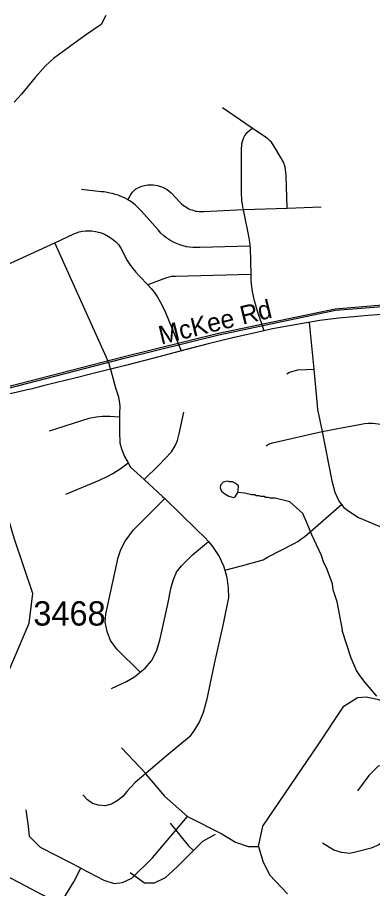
# Model space of a CAD drawing. Extents: x 1383679 to 1536984, y 460658 to 651027.
# Drawn here: x 1482660 to 1484485, y 486503 to 490973 of the extents above; entities that cross this region are included whole.
import ezdxf

# ---------------------------------------------------------------- set-up
doc = ezdxf.new("R2010")
doc.units = 0
for name, color, linetype in [('Default', 7, 'Continuous'), ('Exist Boundary Political City Limit New', 7, 'Continuous'), ('Exist Hydrographic Misc Water Feature', 7, 'Continuous'), ('Exist Road Non-System Type 51', 7, 'Continuous'), ('Exist Road Secondary Type 51 Attributed', 7, 'Continuous'), ('Exist Road Secondary Type 51 Label', 7, 'Continuous'), ('Exist Road Secondary Type 51 Number Label', 7, 'Continuous'), ('Map Preparation Boundary City Limit Buffer Line', 7, 'Continuous')]:
    doc.layers.add(name, color=color, linetype=linetype)

msp = doc.modelspace()

# ---------------------------------------------------------------- linework, layer by layer
at = {"layer": 'Default'}
msp.add_lwpolyline([(1482404.5, 489024.2), (1482406.5, 489018.2), (1483203, 489223.4), (1483695.2, 489344.9), (1484293.6, 489470.5), (1484557.4, 489491.6)], dxfattribs=at)
at = {"layer": 'Exist Boundary Political City Limit New'}
for points in [[(1484555.8, 489497.8), (1484292, 489476.7), (1483693.6, 489351.1), (1483201.4, 489229.5), (1482404.5, 489024.2)], [(1482404.5, 489024.2), (1482406.5, 489018.2), (1483203, 489223.4), (1483695.2, 489344.9), (1484293.6, 489470.5), (1484557.4, 489491.6)]]:
    msp.add_lwpolyline(points, dxfattribs=at)
at = {"layer": 'Exist Hydrographic Misc Water Feature'}
for points in [[(1483114.2, 490982.9), (1483089.8, 490936.4), (1483010.6, 490881.3), (1482845.5, 490761.5), (1482804.8, 490724.2), (1482750.6, 490664.9), (1482681.1, 490579.1), (1482643.7, 490538.1)], [(1483792.5, 488534.8), (1483793.3, 488544.8), (1483795.7, 488568.8), (1483778, 488583.1), (1483764.2, 488589.4), (1483748.2, 488589.7), (1483740.3, 488593.8), (1483716.2, 488588.3), (1483703.9, 488572.6), (1483701.5, 488558.6), (1483709.3, 488542.5), (1483725, 488528.2), (1483746.7, 488515.7), (1483770.6, 488509.3), (1483778.7, 488513.1), (1483792.5, 488534.8)], [(1484507.2, 487490.8), (1484446.6, 487559.9), (1484419.2, 487596.5), (1484401.8, 487622.8), (1484374.9, 487685.4), (1484328.2, 487827), (1484329.7, 487830.2), (1484301.8, 487974.1), (1484281.6, 488035.2), (1484278.2, 488067.2), (1484251.6, 488139.8), (1484232.4, 488180.2), (1484223, 488212.4), (1484172.9, 488317.3), (1484148.8, 488376.3), (1484126, 488428.2), (1484059.2, 488487), (1483984, 488506.7), (1483958.5, 488505.6), (1483950.6, 488509.7), (1483934.7, 488510), (1483926.8, 488514.2), (1483910.8, 488514.5), (1483902.8, 488518.6), (1483886.8, 488519), (1483878.9, 488523.1), (1483862.9, 488523.4), (1483829.1, 488532.1), (1483792.5, 488534.8)]]:
    msp.add_lwpolyline(points, dxfattribs=at)
at = {"layer": 'Exist Road Non-System Type 51'}
for p, q in [((1483865.4, 490405.3), (1483713.5, 490508.1)), ((1483821.2, 489986.5), (1484045.1, 489994.3)), ((1484045.1, 489994.3), (1484220.6, 490000.5)), ((1484158.9, 489408.2), (1484182.1, 489167.8)), ((1483319.6, 487094.4), (1483194, 487225.8)), ((1483424.4, 487182), (1483319.6, 487094.4))]:
    msp.add_line(p, q, dxfattribs=at)
for points in [[(1483821.2, 489986.5), (1483818.2, 490000.9), (1483816, 490014.8), (1483813.6, 490030.7), (1483812.2, 490045.1), (1483811.8, 490062.2), (1483810.9, 490289.7), (1483811.4, 490302.2), (1483812.2, 490313.3), (1483813.6, 490324.1), (1483816.4, 490335.7), (1483819.6, 490346.3), (1483823.4, 490356.6), (1483829, 490367.8), (1483836.4, 490377.5), (1483844.4, 490386.3), (1483865.4, 490405.3)], [(1484045.1, 489994.3), (1484040.6, 490160.6), (1484039.6, 490177.5), (1484037.6, 490192.2), (1484035.1, 490204.3), (1484031.4, 490217), (1484026.6, 490229.4), (1484021.8, 490239.4), (1484014.9, 490251.4), (1483978.1, 490314.4), (1483971.1, 490324.4), (1483964.6, 490331.9), (1483956.8, 490339.8), (1483947.8, 490348.5), (1483937.1, 490356.8), (1483919.6, 490368.8), (1483865.4, 490405.3)], [(1483227.9, 490037.2), (1483240.4, 490061.4), (1483246.1, 490070), (1483251.9, 490076.7), (1483257, 490082.1), (1483262.1, 490086.9), (1483267.5, 490091.3), (1483272.6, 490094.8), (1483278.4, 490098.1), (1483283.9, 490100.6), (1483290.9, 490103.5), (1483298.8, 490106.3), (1483312.9, 490110.2), (1483329.4, 490113.1), (1483344.1, 490114.3), (1483356.9, 490113.7), (1483368.9, 490112.8), (1483379.9, 490110.2), (1483390.4, 490107.7), (1483400.2, 490104.4), (1483409.5, 490100.6), (1483419, 490095.5), (1483428.9, 490089.8), (1483439.4, 490081.8), (1483449.4, 490072.8), (1483496.6, 490023.1), (1483503.2, 490016.8), (1483510.9, 490010.3), (1483517.9, 490004.6), (1483524.9, 490000.2), (1483532.6, 489995.7), (1483540.2, 489991.5), (1483548.2, 489988), (1483557.1, 489984.8), (1483566.1, 489982), (1483575.4, 489979.4), (1483583.9, 489978.2), (1483594.5, 489977.5), (1483606.2, 489977.2), (1483617.1, 489977.5), (1483821.2, 489986.5)], [(1483227.9, 490037.2), (1483225.6, 490038.5), (1483213.2, 490045.2), (1483201.4, 490050.4), (1483187.8, 490056), (1483177, 490060), (1483163.1, 490064.8), (1483148.8, 490068.8), (1483134.9, 490071.9), (1483120.9, 490074.8), (1483106.5, 490077.1), (1483090.1, 490078.7), (1482989, 490089.1)], [(1483856.4, 489799.6), (1483596.4, 489792.3), (1483580.1, 489791.9), (1483561.4, 489791.9), (1483543.9, 489793.9), (1483529.1, 489795.9), (1483512, 489800.2), (1483494.1, 489805.5), (1483477.8, 489812.2), (1483462.2, 489819.8), (1483443.5, 489829.8), (1483427.1, 489839.8), (1483412.4, 489852.1), (1483397.6, 489866.4), (1483382.6, 489882.3), (1483295.4, 489979.9), (1483285.8, 489991.1), (1483276.1, 490000.7), (1483264.2, 490010.6), (1483249.5, 490022.9), (1483237.1, 490031.7), (1483227.9, 490037.2)], [(1483856.4, 489799.6), (1483855.9, 489808.9), (1483853.1, 489829.3), (1483849, 489849.8), (1483824.9, 489969.3), (1483821.6, 489985.1), (1483821.2, 489986.5)], [(1482851.6, 489816.9), (1482949.1, 489861.8), (1482964, 489867.7), (1482978.1, 489872.2), (1482994.2, 489875.3), (1483010.4, 489877.3), (1483026.5, 489877.9), (1483042.6, 489877.3), (1483061.4, 489874.8), (1483085.9, 489868.9), (1483107.8, 489859.9), (1483128.4, 489848.9), (1483147.1, 489836.1), (1483165.1, 489820.6), (1483178.6, 489807), (1483192.1, 489789), (1483200.6, 489773.5), (1483221.1, 489731.6), (1483230.9, 489715.5), (1483241.1, 489700.7), (1483252.8, 489684.6), (1483268.9, 489665.8), (1483287.6, 489645.2), (1483330, 489600.6)], [(1482120.8, 489595.8), (1482251.6, 489645.2), (1482264.6, 489649.8), (1482276.1, 489653.6), (1482285.1, 489655.6), (1482293.6, 489656.2), (1482302.6, 489656.8), (1482312.9, 489656.8), (1482322.6, 489656.2), (1482444.4, 489653), (1482455.4, 489653.6), (1482468.2, 489654.2), (1482479.9, 489656.8), (1482494.1, 489659.4), (1482507.6, 489662.7), (1482525, 489667.8), (1482543.6, 489675.5), (1482563, 489683.9), (1482851.6, 489816.9)], [(1483138.2, 489168.3), (1483132.4, 489191.1), (1483126.6, 489207.2), (1483117.2, 489227.9), (1482851.6, 489816.9)], [(1483860.4, 489654.3), (1483856.9, 489790.8), (1483856.4, 489799.6)], [(1483860.4, 489654.3), (1483471.9, 489644.2), (1483460.1, 489643.8), (1483449.5, 489642.7), (1483437.8, 489640.5), (1483426.6, 489637.3), (1483330, 489600.6)], [(1483927.6, 489365.1), (1483894.1, 489465.3), (1483888.5, 489483), (1483883.4, 489501.1), (1483878.8, 489518.8), (1483872.6, 489542.5), (1483868, 489565.8), (1483865.8, 489579.2), (1483863.9, 489591.8), (1483862.5, 489604.8), (1483861.1, 489626.7), (1483860.4, 489654.3)], [(1483330, 489600.6), (1483346.9, 489582.8), (1483362.4, 489563.3), (1483378.5, 489540.2), (1483393.4, 489514.4), (1483405.6, 489490.5), (1483420.4, 489459.6), (1483501.1, 489261.8)], [(1483927.6, 489365.1), (1483897.5, 489357.9), (1483767, 489329), (1483639.4, 489298.1), (1483501.1, 489261.8)], [(1483501.1, 489261.8), (1483496.4, 489260.6), (1483361.4, 489224.6), (1483209.1, 489185.8), (1483138.2, 489168.3)], [(1483138.2, 489168.3), (1483164.1, 489072.3), (1483179.2, 489027), (1483186.9, 488979.8), (1483184.9, 488938.2), (1483184.9, 488924.3)], [(1484044.5, 489144.8), (1484057.4, 489152.5), (1484082, 489160.3), (1484100.1, 489164.2), (1484182.1, 489167.8)], [(1484182.1, 489167.8), (1484198.5, 489000.1), (1484201.1, 488960.9), (1484224.8, 488848.3)], [(1483311.5, 488601.8), (1483387.4, 488675.3), (1483451.4, 488743.2), (1483470.4, 488774.1), (1483482.2, 488802.6), (1483490.9, 488835.8), (1483514.6, 488947.2)], [(1482824.5, 488852.4), (1483029.2, 488916.4), (1483064.9, 488924.3), (1483096.4, 488927.5), (1483134.4, 488926.7), (1483184.9, 488924.3)], [(1483184.9, 488924.3), (1483184.9, 488847.5), (1483186.9, 488790.9), (1483194.4, 488758.7), (1483209.5, 488720.8), (1483228.8, 488688.2)], [(1484224.8, 488848.3), (1484333.1, 488869.1), (1484417.1, 488884.7), (1484443.1, 488888.5), (1484462.5, 488891.1), (1484485.8, 488891.1), (1484569.2, 488881.4)], [(1483938.4, 488774.7), (1483952.6, 488785), (1483970.6, 488790.2), (1484224.8, 488848.3)], [(1484224.8, 488848.3), (1484274.4, 488594.8), (1484290, 488537.2), (1484310.9, 488492.8), (1484325.6, 488473.8)], [(1482909.1, 488526.7), (1483081.4, 488599.4), (1483124.1, 488618.4), (1483150.2, 488632.6), (1483188.1, 488657.1), (1483228.8, 488688.2)], [(1483228.8, 488688.2), (1483241.6, 488666.1), (1483311.5, 488601.8)], [(1483311.5, 488601.8), (1483406, 488514.8), (1483416.6, 488504.6)], [(1483289.9, 487612.9), (1483170.4, 487732.1), (1483138.9, 487776.2), (1483121.5, 487821.8), (1483110.5, 487870.7), (1483113.6, 487911.7), (1483123.1, 487951), (1483178.2, 488201.4), (1483190.9, 488242.4), (1483214.4, 488284.9), (1483257, 488343.2), (1483416.6, 488504.6)], [(1483416.6, 488504.6), (1483577.9, 488346.8), (1483625.1, 488303.3), (1483641.5, 488283.5)], [(1483726.1, 488136.7), (1483811.4, 488158.9), (1483923.2, 488190.4), (1483944.9, 488202.7), (1484082, 488273.8), (1484100.1, 488284.2), (1484115.6, 488295.8), (1484136.4, 488310.1), (1484325.6, 488473.8)], [(1484325.6, 488473.8), (1484337.1, 488458.8), (1484368.5, 488435.3), (1484412.9, 488406.4), (1484465.2, 488385.6), (1484690.1, 488291.4)], [(1483289.9, 487612.9), (1483316.9, 487634.4), (1483348.4, 487672.2), (1483375.1, 487721.1), (1483392.4, 487777.8), (1483433.4, 487962), (1483450.6, 488050.2), (1483461.8, 488089.6), (1483477.5, 488125.8), (1483502.6, 488158.9), (1483559.4, 488215.7), (1483641.5, 488283.5)], [(1483641.5, 488283.5), (1483662.9, 488258.1), (1483696.9, 488207), (1483719.5, 488159.8), (1483726.1, 488136.7)], [(1483726.1, 488136.7), (1483736.6, 488099.2), (1483742.2, 488044.5), (1483744.1, 487997.2), (1483717.8, 487861.2), (1483670.5, 487657.1), (1483630.8, 487468.2), (1483613.9, 487405.8), (1483594.9, 487360.4), (1483570.4, 487317.1), (1483544, 487281.1), (1483424.4, 487182)], [(1483143.6, 487530.5), (1483220.8, 487565.1), (1483261.6, 487590.3), (1483289.9, 487612.9)], [(1483898.4, 486718.5), (1483920.4, 486823.9), (1484205.7, 487241.4), (1484337.4, 487439.1), (1484407.7, 487483), (1484451.6, 487487.4), (1484508.7, 487474.2), (1484609.6, 487439.1), (1484723.8, 487430.3), (1484859.9, 487403.9)], [(1484701.8, 487096.4), (1484609.6, 486881.1), (1484548.2, 486753.6), (1484517.4, 486727.3), (1484477.9, 486709.7), (1484403.3, 486692.1), (1484368.2, 486683.3), (1484324.3, 486687.7), (1484284.8, 486700.9), (1484227.7, 486736.1)], [(1484701.8, 487096.4), (1484636, 487135.9), (1484578.9, 487140.3), (1484513.1, 487131.5), (1484464.8, 487083.2), (1484407.7, 487004.1)], [(1483319.6, 487094.4), (1483264.2, 487047.2), (1483222.8, 487001.1), (1483200.9, 486975.8), (1483173.2, 486953.9), (1483143.2, 486936.6), (1483111, 486928.5), (1483076.4, 486930.8), (1483045.4, 486938.9), (1483020, 486958.5), (1482996.9, 486985)], [(1483318.9, 487092), (1483415.5, 486977.7), (1483534.1, 486872.3)], [(1482985.3, 486608.6), (1482866.8, 486670.2), (1482779, 486714.1), (1482721.9, 486771.2), (1482717.5, 486823.9), (1482704.3, 486907.4)], [(1482985.3, 486608.6), (1483103.8, 486547.1), (1483156.5, 486529.5), (1483200.4, 486533.9), (1483248.7, 486555.9), (1483354.1, 486661.4), (1483534.1, 486872.3)], [(1483445.3, 486839), (1483537.5, 486724.7), (1483563.9, 486698.3)], [(1483445.3, 486839), (1483537.5, 486724.7), (1483563.9, 486698.3)], [(1483534.1, 486872.3), (1483709.7, 486784.4), (1483779.9, 486740.5), (1483845.8, 486718.5), (1483898.4, 486718.5)], [(1483563.9, 486698.3), (1483612.1, 486746.7), (1483678, 486781.8)], [(1483563.9, 486698.3), (1483612.1, 486746.7), (1483678, 486781.8)], [(1483563.9, 486698.3), (1483480.4, 486614.9), (1483419, 486557.7), (1483361.9, 486531.4), (1483313.6, 486531.4), (1483239, 486584.1)], [(1483563.9, 486698.3), (1483480.4, 486614.9), (1483419, 486557.7), (1483361.9, 486531.4), (1483313.6, 486531.4), (1483239, 486584.1)], [(1483898.4, 486718.5), (1483920.4, 486643.8), (1483955.5, 486573.5), (1484047.7, 486476.8)], [(1482880, 486422.9), (1482950.2, 486538.3), (1482985.3, 486608.6)]]:
    msp.add_lwpolyline(points, dxfattribs=at)
at = {"layer": 'Exist Road Secondary Type 51 Attributed'}
for points in [[(1484559, 489449.5), (1484460.5, 489444.1), (1484388.9, 489437.4), (1484310.8, 489429.1), (1484213.6, 489417.7), (1484077.2, 489393.8), (1483970.6, 489375.3), (1483897.5, 489357.9), (1483767.1, 489329), (1483639.4, 489298.1), (1483496.3, 489260.6), (1483361.4, 489224.6), (1483209.1, 489185.7), (1483048.6, 489146.2), (1482948.3, 489121), (1482862.1, 489099.1), (1482793, 489082.8), (1482728.3, 489066), (1482717.7, 489063.3), (1482653.8, 489048.5), (1482580.6, 489032.9), (1482487.3, 489012.1), (1482382.9, 488997.5)], [(1482486.7, 486629.8), (1482475.7, 486762.3), (1482466.9, 486846.3), (1482460.2, 486952.3), (1482458, 487182.1), (1482480.9, 487289), (1482489.7, 487333.2), (1482613.1, 487611.2), (1482720.8, 487864.8), (1482739.8, 488016.9), (1482644.8, 488295.8), (1482543.5, 488631.7), (1482499.1, 488739.5), (1482382.9, 488997.5)], [(1482486.7, 486629.8), (1483087.2, 486313.8), (1483854.3, 485917.8), (1484443.3, 485613.6), (1484709.3, 485486.8), (1484887.1, 485429.6)]]:
    msp.add_lwpolyline(points, dxfattribs=at)
at = {"layer": 'Map Preparation Boundary City Limit Buffer Line'}
for points in [[(1484555.8, 489497.8), (1484292, 489476.7), (1483693.6, 489351.1), (1483201.4, 489229.5), (1482404.5, 489024.2)], [(1482404.5, 489024.2), (1482406.5, 489018.2), (1483203, 489223.4), (1483695.2, 489344.9), (1484293.6, 489470.5), (1484557.4, 489491.6)], [(1482404.5, 489024.2), (1482406.5, 489018.2), (1483203, 489223.4), (1483695.2, 489344.9), (1484293.6, 489470.5), (1484557.4, 489491.6)]]:
    msp.add_lwpolyline(points, dxfattribs=at)

# ---------------------------------------------------------------- texts
at = {"layer": 'Exist Road Secondary Type 51 Label'}
msp.add_text('McKee Rd', height=95, rotation=13.7033, dxfattribs=at).set_placement((1483398.4, 489293.6))
at = {"layer": 'Exist Road Secondary Type 51 Number Label'}
msp.add_text('3468', height=125, dxfattribs=at).set_placement((1482741.7, 487852.5))

doc.saveas('drawing.dxf')
